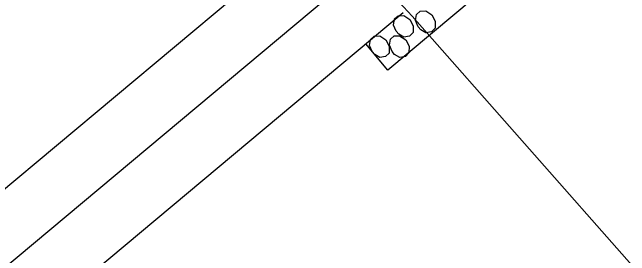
# Model space of a CAD drawing. Extents: x 2042995 to 2043795, y 305365 to 306249.
# Drawn here: x 2043424.35 to 2043450.52, y 306064.68 to 306074.97 of the extents above; entities that cross this region are included whole.
import ezdxf

# ---------------------------------------------------------------- set-up
doc = ezdxf.new("R2010")
doc.units = 0
for name, color, linetype in [('BR_CENTER LINES', 7, 'Continuous'), ('BR_CONCRETE', 7, 'Continuous'), ('BR_GROUND LINES', 7, 'Continuous'), ('BR_TEXT', 7, 'Continuous')]:
    doc.layers.add(name, color=color, linetype=linetype)

msp = doc.modelspace()

# ---------------------------------------------------------------- linework, layer by layer
at = {"layer": 'BR_CENTER LINES'}
msp.add_line((2043387.654, 306033.808), (2043439.175, 306076.837), dxfattribs=at)
at = {"layer": 'BR_CONCRETE'}
for p, q in [((2043386.531, 306036.192), (2043437.428, 306078.701)), ((2043389.801, 306032.278), (2043440.921, 306074.973))]:
    msp.add_line(p, q, dxfattribs=at)
at = {"layer": 'BR_GROUND LINES'}
for p, q in [((2043407.059, 306111.357), (2043441.304, 306074.815)), ((2043441.304, 306074.815), (2043473.167, 306038.746))]:
    msp.add_line(p, q, dxfattribs=at)
at = {"layer": 'BR_TEXT'}
msp.add_lwpolyline([(2043436.066, 306077.563), (2043435.136, 306078.676), (2043444.347, 306086.368), (2043449.475, 306080.228), (2043440.265, 306072.536), (2043439.335, 306073.649)], dxfattribs=at)
for points in [[(2043441.642, 306075.021), (2043441.875, 306075.034), (2043442.135, 306074.863), (2043442.277, 306074.596), (2043442.27, 306074.308), (2043442.124, 306074.157), (2043441.878, 306074.115), (2043441.664, 306074.241), (2043441.555, 306074.369), (2043441.443, 306074.627), (2043441.488, 306074.888)], [(2043440.707, 306074.83), (2043440.939, 306074.844), (2043441.199, 306074.672), (2043441.342, 306074.405), (2043441.335, 306074.118), (2043441.189, 306073.966), (2043440.943, 306073.925), (2043440.729, 306074.051), (2043440.62, 306074.179), (2043440.508, 306074.436), (2043440.553, 306074.697)], [(2043439.692, 306073.965), (2043439.924, 306073.978), (2043440.184, 306073.807), (2043440.327, 306073.54), (2043440.32, 306073.252), (2043440.174, 306073.101), (2043439.928, 306073.06), (2043439.714, 306073.186), (2043439.605, 306073.314), (2043439.493, 306073.571), (2043439.538, 306073.832)], [(2043440.535, 306073.975), (2043440.768, 306073.988), (2043441.028, 306073.817), (2043441.17, 306073.55), (2043441.163, 306073.262), (2043441.017, 306073.111), (2043440.771, 306073.069), (2043440.557, 306073.195), (2043440.448, 306073.323), (2043440.336, 306073.581), (2043440.381, 306073.842)]]:
    msp.add_lwpolyline(points, close=True, dxfattribs=at)

doc.saveas('drawing.dxf')
